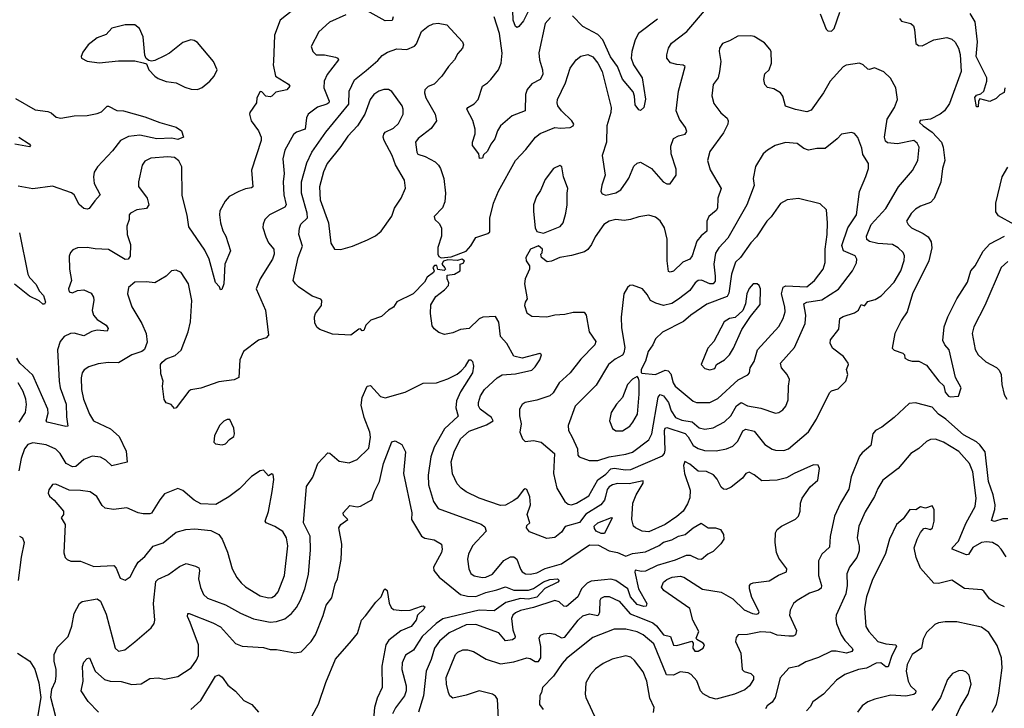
# Model space of a CAD drawing. Extents: x 1954678 to 2060275, y 904822 to 1016299.
# Tile 425 of 467: x 2042325 to 2048304, y 987529 to 991709. Entities that reach past the tile are written whole.
import ezdxf

# ---------------------------------------------------------------- set-up
doc = ezdxf.new("R2010")
doc.units = 0

msp = doc.modelspace()

# ---------------------------------------------------------------- linework, layer by layer
at = {"layer": '0CON20XD'}
for points in [[(2045438.3, 991811.8), (2045385, 991702), (2045355, 991666.7), (2045345, 991661.2), (2045335, 991666.7), (2045322.1, 991705), (2045317.8, 991825)], [(2043983.4, 991766.6), (2043905.7, 991705), (2043873.1, 991615), (2043865.8, 991454.2), (2043864, 991435), (2043878.1, 991365), (2043957.6, 991317.6), (2043965.5, 991305), (2043947.4, 991282.6), (2043880.8, 991269.2), (2043856.7, 991245), (2043845, 991241.2), (2043820, 991245), (2043795, 991270), (2043785, 991272.5), (2043764, 991235), (2043763.8, 991205), (2043722.5, 991145), (2043720, 991135), (2043731.2, 991095), (2043775, 991033.3), (2043791.1, 990995), (2043791.1, 990975), (2043733.1, 990795), (2043740.8, 990695), (2043732.2, 990687.8), (2043695, 990681.5), (2043654.6, 990665.4), (2043596.2, 990635), (2043572.2, 990607.8), (2043540.6, 990549.4), (2043537.5, 990525), (2043543.9, 990475), (2043557.6, 990427.6), (2043576.7, 990395), (2043604, 990305), (2043570, 990225), (2043564, 990105), (2043551.7, 990071.7), (2043545, 990070), (2043538.3, 990088.3), (2043514.4, 990114.4), (2043474.7, 990255), (2043449, 990309), (2043351.9, 990451.9), (2043341.7, 990521.7), (2043310.8, 990640.8), (2043308.5, 990815), (2043291.9, 990851.9), (2043265, 990871.8), (2043225, 990877.1), (2043121.7, 990868.3), (2043085, 990850), (2043068, 990825), (2043047.1, 990725), (2043047, 990697), (2043099.6, 990625), (2043108.5, 990585), (2043095, 990563.1), (2043036.2, 990553.8), (2042996.7, 990535), (2042990, 990525), (2042988.6, 990495), (2042974.4, 990455), (2042976.9, 990405), (2042997.3, 990345), (2042995, 990272.5)], [(2044305, 991738.8), (2044206.7, 991693.3), (2044141.1, 991635), (2044094.2, 991545), (2044105.8, 991515), (2044125, 991495.7), (2044175, 991494.6), (2044241.9, 991481.9), (2044256, 991475), (2044260, 991465), (2044191.5, 991375), (2044174.6, 991335), (2044172.2, 991295), (2044203.6, 991215), (2044201.5, 991205), (2044189.2, 991195), (2044132.4, 991177.6), (2044075.6, 991135), (2044066.8, 991113.2), (2044058.1, 991045), (2044005, 991025.5), (2043988.4, 991011.6), (2043934.2, 990915.8), (2043922, 990865), (2043930.9, 990775), (2043923.8, 990725), (2043927.8, 990645), (2043942.1, 990585), (2043935, 990571.8), (2043842.5, 990525), (2043812.9, 990495), (2043802.4, 990467.6), (2043802.2, 990447.8), (2043819.8, 990389.8), (2043834.7, 990354.7), (2043868.1, 990315), (2043870.4, 990285), (2043859.3, 990255), (2043784.4, 990135), (2043761.1, 990075), (2043818, 989945), (2043836.4, 989793.6), (2043821.7, 989778.3), (2043775, 989764.3), (2043683.3, 989695), (2043660.9, 989645), (2043655, 989536.2), (2043626.2, 989523.8), (2043535, 989510.5), (2043425, 989471.4), (2043365, 989462.5), (2043352, 989455), (2043275, 989352), (2043265, 989348.8), (2043245, 989373.3), (2043215, 989382.5), (2043202.7, 989402.7), (2043192, 989485), (2043196, 989515), (2043181.2, 989558.8)], [(2046095, 988077.5), (2046168.9, 988048.9), (2046190.9, 988030.9), (2046235, 987975.6), (2046276.7, 987965), (2046295, 987912.2), (2046315, 987909.6), (2046406.4, 987936.4), (2046414.8, 987925), (2046412.5, 987895), (2046425, 987876), (2046445, 987875.8), (2046474.8, 987895.2), (2046482.8, 987915), (2046476.1, 987925), (2046436.2, 987946.1), (2046433.6, 987955), (2046449.5, 987995), (2046412.8, 988065), (2046395, 988134.2), (2046235.6, 988245), (2046222.9, 988265), (2046235, 988294.2), (2046255, 988311.8), (2046286.7, 988325), (2046335, 988331.5), (2046357.5, 988325), (2046471.7, 988251.8), (2046585, 988233.4), (2046655, 988193.9), (2046725, 988127.1), (2046774.5, 988104.5), (2046799.8, 988100.2), (2046812, 988105), (2046815.6, 988115), (2046771.3, 988201.3), (2046755.7, 988255), (2046756.2, 988275), (2046764.3, 988285.7), (2046779.7, 988290.3), (2046875, 988302.2), (2046932.3, 988337.7), (2046982.1, 988357.9), (2046982.2, 988375), (2046935, 988440), (2046920.5, 988475), (2046912.2, 988535), (2046914.3, 988595), (2046925, 988613.8), (2046950, 988635), (2047035, 988677.5), (2047054.2, 988695), (2047063.4, 988726.6), (2047065.5, 988775), (2047076, 988804), (2047125, 988874.2), (2047171.4, 988915), (2047180.8, 988985), (2047174.1, 989004.1), (2047145, 989007.5), (2047028, 988955), (2046981.9, 988928.1), (2046925, 988913.1), (2046830.9, 988910.9), (2046785, 988947.1), (2046755, 988962), (2046735, 988954.2), (2046713.7, 988926.3), (2046645, 988871.4), (2046615, 988857.5), (2046598.8, 988858.8), (2046585, 988871.2), (2046559.9, 988919.9), (2046537, 988947), (2046495, 988966.6), (2046445, 988969.6), (2046395, 989011.8), (2046363.3, 989026.7), (2046356.2, 989003.8), (2046361.4, 988955), (2046395.8, 988854.2), (2046395, 988806.7), (2046379.9, 988770.1), (2046352.7, 988725), (2046315, 988693.6), (2046244.2, 988645), (2046145, 988600), (2046105, 988604.4), (2046064.5, 988624.5), (2046052.9, 988635), (2046041.8, 988675), (2046048.7, 988775), (2046068.2, 988825), (2046111.5, 988895), (2046109.8, 988909.8), (2046025, 988891.8), (2045955, 988894.2), (2045925, 988884.7), (2045905, 988874), (2045891.7, 988858.3), (2045882.4, 988815), (2045876.7, 988793.3), (2045854.1, 988765), (2045762.1, 988707.9), (2045725, 988656.1), (2045637.9, 988632.1), (2045615, 988597.5), (2045575, 988566), (2045525, 988560.8), (2045420.9, 988600.9), (2045401.4, 988625), (2045405, 988638.8), (2045423.3, 988655), (2045405.7, 988705), (2045426.4, 988765), (2045423, 988813), (2045405, 988856.7), (2045395, 988861.2), (2045385, 988855.7), (2045344.7, 988805.3), (2045325, 988790.4), (2045275, 988762.1), (2045245, 988759.6), (2045115, 988805.6), (2045035, 988842.9), (2045004.6, 988864.6), (2044981.4, 988891.4), (2044952.4, 988952.4), (2044944.7, 989025.3), (2044962.9, 989085), (2045001.5, 989165), (2045055, 989211.8), (2045159.9, 989250.1), (2045198.9, 989275), (2045190, 989295), (2045121.5, 989345), (2045110.8, 989365), (2045110.4, 989385), (2045122.3, 989425), (2045147.5, 989465), (2045225, 989534.5), (2045255, 989553.1), (2045335, 989559.5), (2045435, 989582.5), (2045455, 989600.8), (2045483.8, 989645), (2045493.3, 989675), (2045483, 989683), (2045375.4, 989654.6), (2045325, 989667.3), (2045283.8, 989743.8), (2045244.5, 989785), (2045233.6, 989873.6), (2045215, 989907.5), (2045136.6, 989903.4), (2045115, 989892.5), (2045053.3, 989835), (2045000.9, 989829.1), (2044955, 989808), (2044905, 989797.5), (2044870.9, 989810.9), (2044842.3, 989832.3), (2044830.3, 989850.3), (2044819.2, 989925), (2044822.3, 989977.7), (2044852.3, 990027.7), (2044905, 990068.8), (2044928, 990095), (2044931.7, 990111.7), (2044921.2, 990135), (2044921.2, 990158.8), (2044965, 990163.3), (2045000, 990185), (2045000, 990225), (2045018.3, 990231.7), (2045026.2, 990245), (2045010, 990255), (2044983.8, 990246.2), (2044925, 990252), (2044897.5, 990242.5), (2044888.8, 990225), (2044907, 990203), (2044910, 990195), (2044903, 990187), (2044863, 990193), (2044857.3, 990217.3), (2044843.4, 990216.6), (2044833.8, 990205), (2044842.5, 990185), (2044837.5, 990175), (2044798.8, 990145), (2044783.8, 990115), (2044713.3, 990045), (2044615, 989996.2), (2044595, 989963.8), (2044564.6, 989945.4), (2044522.7, 989907.3), (2044456.7, 989885), (2044426.2, 989853.8), (2044415, 989822.5), (2044405, 989820), (2044395, 989832.5), (2044385, 989830), (2044335, 989793.3), (2044225, 989800), (2044148.3, 989828.3), (2044131.2, 989841.2), (2044117.7, 989867.7), (2044114.2, 989905), (2044120.8, 989925), (2044157.5, 989975), (2044160, 990005), (2044152.7, 990012.7), (2044101.4, 990031.4), (2044018.3, 990088.3), (2043998.8, 990105), (2043986, 990126), (2044015.6, 990265), (2044042.5, 990335), (2044020, 990405), (2044024.3, 990444.3), (2044032.9, 990467.1), (2044073, 990507), (2044070.8, 990535), (2044036.6, 990656.6), (2044036.7, 990725), (2044069.3, 990840.7), (2044098.5, 990905), (2044184.4, 991025.6), (2044323.5, 991195), (2044324.7, 991275.3), (2044357.2, 991342.8), (2044429.2, 991400.8), (2044499.8, 991460.2), (2044525, 991490.8), (2044558.7, 991511.3), (2044615, 991530.8), (2044675, 991528.6), (2044721.7, 991548.3), (2044735, 991562.5), (2044765, 991636.2), (2044805, 991668.8), (2044835, 991683.8), (2044865, 991688), (2044918.3, 991678.3), (2045013.8, 991575), (2045018.8, 991555), (2045013.8, 991535), (2044985, 991503.3), (2044964.4, 991465.6), (2044928, 991425), (2044888.6, 991365), (2044842, 991318), (2044805, 991302.2), (2044785, 991283.8), (2044782.3, 991265), (2044790.8, 991235), (2044846.9, 991135), (2044855.8, 991095), (2044822.6, 991047.4), (2044745, 990986.7), (2044727.8, 990965), (2044735.4, 990905.4), (2044742.4, 990892.4), (2044787.9, 990877.9), (2044847.5, 990845), (2044868.6, 990825), (2044879.4, 990805), (2044900, 990745), (2044910, 990655), (2044906.3, 990603.7), (2044893, 990567), (2044841.4, 990515), (2044846.4, 990496.4), (2044872.4, 990472.4), (2044885.7, 990445), (2044885.6, 990395), (2044864.5, 990325.5), (2044864.3, 990285), (2044870.6, 990270.6), (2044885, 990263.8), (2044945, 990268.6), (2045035.9, 990304.1), (2045065, 990336), (2045095, 990386.7), (2045168.2, 990411.8), (2045178.7, 990421.3), (2045180, 990505), (2045202.5, 990595), (2045233.1, 990666.9), (2045335, 990854.3), (2045398.8, 990921.2), (2045456.9, 990995), (2045485, 991018.5), (2045575, 991053.8), (2045609.6, 991049.6), (2045666.7, 991055), (2045685.5, 991064.5), (2045690, 991075), (2045678.6, 991095), (2045614.4, 991155), (2045592.2, 991185), (2045587.8, 991205), (2045591.5, 991225), (2045639.7, 991325), (2045666.6, 991413.4), (2045703.3, 991465), (2045733, 991487), (2045775, 991497.9), (2045805, 991483.6), (2045835, 991445.6), (2045861.1, 991395), (2045916.9, 991175), (2045914.3, 991145), (2045889.4, 991065), (2045887.8, 990965), (2045862.3, 990885), (2045880, 990765), (2045858.9, 990705), (2045854, 990665), (2045861.7, 990651.7), (2045885, 990643.3), (2045945, 990656.9), (2045975, 990675.7), (2046007.1, 990722.9), (2046023.5, 990746.5), (2046055, 990818.8), (2046075, 990838), (2046095, 990844), (2046161.9, 990805), (2046232.5, 990725), (2046255, 990711.9), (2046275, 990711.9), (2046310.4, 990765), (2046311.2, 990801.2), (2046281.5, 990895), (2046278.5, 990941.5), (2046295, 990987.1), (2046325, 991003.3), (2046365, 991014.4), (2046375, 991030), (2046368.5, 991055), (2046330.8, 991105), (2046312.1, 991155), (2046325.3, 991274.7), (2046365.7, 991425), (2046353.1, 991433.1), (2046315.7, 991435.7), (2046277.7, 991447.7), (2046254.2, 991474.2), (2046254.2, 991495.8), (2046264, 991535), (2046283.6, 991566.4), (2046375, 991637.1), (2046494.5, 991775.5)], [(2044592.2, 991725), (2044586.2, 991703.8), (2044545, 991702.1), (2044435, 991762.5)], [(2045547.2, 991722.8), (2045515.4, 991684.6), (2045477.8, 991507.8), (2045480.4, 991465), (2045500, 991405), (2045501.2, 991375), (2045485, 991345.6), (2045435, 991318.5), (2045406.5, 991285), (2045396.7, 991255), (2045394, 991155), (2045316.2, 991125), (2045245.4, 991064.6), (2045225.6, 991035), (2045210.5, 990985), (2045186.3, 990953.7), (2045165, 990910), (2045142, 990888), (2045135, 990867.5), (2045117, 990867), (2045112.5, 990895), (2045074, 990945), (2045074.3, 990965), (2045090.6, 991015), (2045091.1, 991045), (2045076.6, 991096.6), (2045040, 991165), (2045046.7, 991175), (2045085, 991197.8), (2045109.4, 991225), (2045134.6, 991305.4), (2045165.8, 991325), (2045185, 991345.7), (2045231.5, 991405), (2045249.1, 991445), (2045253.6, 991506.4), (2045238.7, 991625), (2045205.5, 991725)], [(2046198, 991712), (2046081.8, 991625), (2046063, 991587), (2046041.2, 991515), (2046038.6, 991475), (2046051.6, 991435), (2046104.1, 991355), (2046124.3, 991225.7), (2046114.3, 991175), (2046095, 991157.1), (2046085, 991160.8), (2046062.3, 991192.3), (2046058.2, 991245), (2046050.1, 991270.1), (2045985, 991347.5), (2045954.4, 991425), (2045913, 991483), (2045865, 991587.3), (2045835, 991617.9), (2045745, 991668.1), (2045681.9, 991731.9)], [(2047185.6, 991745), (2047221.7, 991651.7), (2047231.2, 991641.2), (2047255, 991639.2), (2047270, 991655), (2047304.4, 991755)], [(2048306.7, 991295), (2048303, 991267), (2048276.7, 991253.3), (2048255, 991230), (2048215, 991212.5), (2048155, 991228), (2048146.2, 991215), (2048145, 991180), (2048135, 991178.8), (2048125, 991236), (2048135, 991250.4), (2048160.4, 991259.6), (2048180, 991275), (2048197.5, 991335), (2048197.5, 991355), (2048132, 991485), (2048141.5, 991575), (2048126.2, 991696.2), (2048096.9, 991746.9)], [(2043405, 991284.3), (2043432.5, 991297.5), (2043480, 991335), (2043506.7, 991365), (2043523.3, 991405), (2043502, 991455), (2043405, 991570.8), (2043385, 991583.1), (2043365, 991585.6), (2043315, 991570.8), (2043235, 991505.7), (2043205, 991488.6), (2043145, 991460.8), (2043125, 991456.2), (2043110, 991460), (2043093.8, 991473.8), (2043083.9, 991493.9), (2043074.2, 991605), (2043051.4, 991655), (2043025, 991677.5), (2042965, 991678.1), (2042883.4, 991656.6), (2042850.3, 991619.7), (2042795, 991597.5), (2042740, 991555), (2042708.3, 991511.7), (2042697.5, 991485), (2042700, 991475), (2042735, 991456.7), (2042806.4, 991446.4), (2042925, 991459.2), (2043025, 991458.8), (2043075, 991447.5), (2043095, 991440), (2043110, 991405), (2043145, 991366.2), (2043165, 991352), (2043215, 991334), (2043275, 991326), (2043328.3, 991298.3), (2043366.9, 991286.9), (2043405, 991284.3)], [(2047666.7, 991715), (2047679.8, 991699.8), (2047735.4, 991685.4), (2047751.7, 991671.7), (2047759.1, 991649.1), (2047765.6, 991565), (2047781.9, 991551.9), (2047805, 991550), (2047875, 991587.1), (2047955, 991600.8), (2047985, 991590), (2048005, 991571.2), (2048025, 991536.7), (2048036.7, 991496.7), (2048040.8, 991395), (2047970.2, 991199.8), (2047941.4, 991155), (2047915, 991134.4), (2047854.7, 991105.3), (2047792.9, 991097.1), (2047787.8, 991085), (2047810.4, 991065), (2047865.9, 991025.9), (2047923.3, 990965), (2047932.9, 990935), (2047942.1, 990855), (2047927.8, 990805), (2047917.6, 990722.4), (2047877.3, 990622.7), (2047855, 990598.6), (2047795, 990576.9), (2047765, 990558.6), (2047738.1, 990531.9), (2047710, 990485), (2047719.2, 990465), (2047740.8, 990445), (2047811.8, 990411.8), (2047840.8, 990390.7), (2047859.7, 990359.7), (2047863.5, 990323.5), (2047844.8, 990245.2), (2047745.3, 990045), (2047713.6, 989935), (2047678.9, 989885), (2047638.9, 989805), (2047622.5, 989715), (2047635, 989703.3), (2047687.5, 989685), (2047696.7, 989675), (2047700, 989655), (2047722.2, 989642.2), (2047745, 989635.5), (2047785, 989635.4), (2047831.6, 989611.6), (2047905.4, 989515), (2047936.5, 989486.5), (2047945, 989448.8), (2047965, 989424.4), (2047975, 989420), (2048026.4, 989423.6), (2048041.5, 989475), (2048007.5, 989537.5), (2047969.3, 989705), (2047941.8, 989735), (2047931.1, 989761.1), (2047937.7, 989845), (2047960.9, 989905), (2048016.1, 990015), (2048079.5, 990115), (2048100, 990185), (2048126.7, 990215), (2048176, 990304), (2048215, 990348.1), (2048305.3, 990394.7)], [(2045675, 988764.6), (2045705, 988774), (2045780.2, 988819.8), (2045834.6, 988915.3), (2045885, 988950.4), (2045915, 988982.3), (2045935, 988986.3), (2046003, 988977), (2046035, 988979.3), (2046229.1, 989060.9), (2046239.6, 989075), (2046243.8, 989096.2), (2046239.6, 989215), (2046245, 989230), (2046255, 989233.5), (2046365, 989197.4), (2046385, 989177.5), (2046415.2, 989125.2), (2046445, 989106.6), (2046483.3, 989093.3), (2046555, 989092.7), (2046616.1, 989103.9), (2046655, 989120), (2046685, 989150.6), (2046715, 989213.5), (2046735, 989222.9), (2046785, 989211.8), (2046850.4, 989130.4), (2046895, 989101.4), (2046915, 989095.6), (2046964.5, 989094.5), (2046992.5, 989105), (2047115, 989206.5), (2047163.1, 989285), (2047242, 989445), (2047255, 989456.2), (2047295, 989468.8), (2047341.2, 989515), (2047354.2, 989555), (2047345.6, 989585), (2047358.1, 989615), (2047355.6, 989625), (2047326.9, 989665), (2047260.6, 989715), (2047247.1, 989745), (2047249.2, 989765), (2047299.6, 989830.4), (2047304.4, 989895), (2047325, 989908.1), (2047395, 989929.4), (2047417.5, 989945), (2047435, 989980), (2047455, 989971.2), (2047475, 989998), (2047519.2, 990010.8), (2047555, 990031.9), (2047635, 990115.7), (2047675.3, 990184.7), (2047696.6, 990246.6), (2047696.9, 990275), (2047690, 990295), (2047658.6, 990325), (2047623.8, 990345), (2047535, 990350.3), (2047485, 990363.2), (2047468.9, 990375), (2047466.2, 990395), (2047494.5, 990465.5), (2047585, 990561.8), (2047660.6, 990695), (2047747, 990793), (2047778.5, 990855), (2047787.1, 990935), (2047775, 990959.2), (2047755, 990975.4), (2047654.7, 990955.3), (2047595, 990962), (2047581.3, 990971.3), (2047575.9, 990995), (2047591.5, 991105), (2047636.4, 991175), (2047654.4, 991225), (2047645.7, 991295), (2047613.6, 991353.6), (2047572.6, 991392.6), (2047515, 991416), (2047485, 991406.2), (2047475, 991408.8), (2047447.5, 991435), (2047425, 991443.8), (2047343, 991433), (2047325, 991422), (2047245.5, 991335), (2047205.8, 991264.2), (2047131.5, 991158.5), (2047105, 991150), (2047035, 991162.9), (2046975, 991184.4), (2046958.9, 991245), (2046945.5, 991265.5), (2046905, 991288.8), (2046865, 991296.7), (2046848.8, 991315), (2046843.3, 991345), (2046849.5, 991380.5), (2046876.7, 991405), (2046890, 991445), (2046888, 991515), (2046880.5, 991530.5), (2046848.3, 991568.3), (2046785, 991605.8), (2046765, 991610.8), (2046685, 991608.1), (2046635, 991580), (2046592.5, 991565), (2046573.8, 991535), (2046572, 991515), (2046582.9, 991455), (2046574.3, 991395), (2046565.8, 991355), (2046535.8, 991315), (2046527.3, 991247.3), (2046539.7, 991199.7), (2046582.5, 991142.5), (2046620.7, 991110.7), (2046627.8, 991095), (2046625.6, 991075), (2046597.7, 991022.3), (2046515, 990908), (2046502.2, 990855), (2046517.5, 990797.5), (2046584.4, 990685), (2046563.6, 990625), (2046563.1, 990565), (2046555, 990550), (2046510.5, 990515), (2046497.3, 990485), (2046496.4, 990425), (2046462.6, 990397.4), (2046436.4, 990365), (2046408.6, 990275), (2046395, 990256.2), (2046352.1, 990237.9), (2046295, 990182.9), (2046275, 990176), (2046265, 990181.2), (2046256.2, 990245), (2046257, 990377), (2046240.9, 990445), (2046215, 990488), (2046185, 990509.2), (2046145, 990521.4), (2046085, 990511.8), (2046034.1, 990495.9), (2045995, 990490.4), (2045945, 990495.9), (2045905, 990485.8), (2045872.9, 990465), (2045818.3, 990391.7), (2045797.5, 990345), (2045775, 990314.4), (2045755, 990300.5), (2045675, 990276.5), (2045604.4, 990265.6), (2045555, 990243.3), (2045528.3, 990238.3), (2045492.5, 990265), (2045490, 990285), (2045497, 990293), (2045500, 990315), (2045475, 990335.7), (2045427.5, 990315), (2045397.5, 990265), (2045400, 990245), (2045420, 990215), (2045420, 990195), (2045394.3, 990135.7), (2045390, 990105), (2045407.1, 990015), (2045394.4, 989995), (2045390.6, 989975), (2045405, 989930), (2045435, 989909.2), (2045525, 989905.7), (2045573.6, 989916.4), (2045635, 989920.5), (2045685, 989933.3), (2045752.6, 989932.6), (2045764.4, 989915), (2045783.3, 989815), (2045823.6, 989755), (2045817.3, 989735), (2045732.6, 989647.4), (2045666.7, 989565), (2045601.1, 989505), (2045563.6, 989445), (2045545, 989426.4), (2045465, 989400), (2045394.4, 989385.6), (2045375, 989373.8), (2045360.8, 989345), (2045360.6, 989305), (2045370.6, 989255), (2045361.4, 989205), (2045378.8, 989165), (2045395, 989148.8), (2045444.3, 989155.7), (2045491.2, 989145), (2045571.9, 989075), (2045567.1, 988955), (2045586.2, 988865), (2045635.4, 988785.4), (2045655, 988767.5), (2045675, 988764.6)], [(2044275, 990314.4), (2044345, 990334.2), (2044436.7, 990373.3), (2044485, 990396.7), (2044520, 990425), (2044584.2, 990515.8), (2044600, 990565), (2044641.9, 990625), (2044667, 990687), (2044661.4, 990735), (2044606.9, 990826.9), (2044586.4, 990885), (2044537.5, 990975), (2044532.7, 990995), (2044535.4, 991014.6), (2044543.9, 991026.1), (2044595, 991050.9), (2044625, 991078.9), (2044653.8, 991135), (2044653.8, 991165), (2044646.8, 991186.8), (2044585, 991272), (2044565, 991284.3), (2044535, 991285.5), (2044505, 991275.5), (2044475.9, 991254.1), (2044453.8, 991225), (2044420, 991135), (2044375.3, 991064.7), (2044318.3, 991001.7), (2044275, 990938.1), (2044191.3, 990835), (2044170, 990785), (2044145.9, 990694.1), (2044150, 990615), (2044199.6, 990475), (2044215, 990352.5), (2044235.9, 990315.9), (2044275, 990314.4)], [(2042299.3, 991229.3), (2042418.6, 991161.4), (2042495, 991151.9), (2042515, 991144.2), (2042547.1, 991117.1), (2042575, 991110.6), (2042655, 991124.5), (2042735, 991126.7), (2042795, 991138.9), (2042820.9, 991149.1), (2042855, 991184.2), (2042865, 991184.4), (2042915, 991157.3), (2042955.5, 991155.5), (2043085, 991120), (2043175, 991084.3), (2043275, 991056.2), (2043307.5, 991035), (2043320, 990995), (2043285, 990980.6), (2043248.6, 990988.6), (2043157.5, 990985), (2043055, 991007.2), (2042985, 991000.4), (2042936.7, 990975), (2042887.8, 990912.2), (2042797.1, 990815), (2042776.4, 990783.6), (2042772.2, 990755), (2042776.5, 990715), (2042812.5, 990645), (2042780.7, 990609.3), (2042747.6, 990562.4), (2042735, 990558.6), (2042715, 990563.1), (2042685, 990588), (2042655.7, 990645), (2042638.7, 990658.7), (2042525, 990697.5), (2042405, 990681.4), (2042315, 990698.8)], [(2045782.6, 989032.6), (2045835, 989032.9), (2045904.1, 989055.9), (2046005, 989071.9), (2046045, 989084.7), (2046145, 989158.2), (2046163.3, 989195), (2046202.2, 989417.8), (2046215, 989434.5), (2046235, 989426.1), (2046264.8, 989385), (2046280.4, 989335), (2046307.7, 989295), (2046345, 989277.7), (2046407.8, 989267.8), (2046451.5, 989231.5), (2046485, 989223.3), (2046535, 989232.3), (2046605, 989267.1), (2046643.8, 989305), (2046677.8, 989365), (2046705, 989385.3), (2046745, 989365.3), (2046825, 989350.5), (2046915, 989320.6), (2046935, 989324.2), (2046959.7, 989340.3), (2046976.8, 989363.2), (2046992, 989402), (2046992.9, 989485), (2047000, 989525), (2046984.2, 989555), (2046951.1, 989595), (2046945.7, 989624.3), (2047030.2, 989719.8), (2047093.8, 989865), (2047099.3, 989915), (2047085.6, 989985), (2047105, 989993.4), (2047195, 990009.2), (2047297.7, 990072.3), (2047381.9, 990185), (2047406.4, 990233.6), (2047408.6, 990255), (2047397.5, 990275), (2047327.5, 990305), (2047317.4, 990337.4), (2047353.2, 990445), (2047406.8, 990525), (2047424.4, 990665), (2047463, 990757), (2047479.4, 990805), (2047478.6, 990835), (2047445, 990891.2), (2047439.1, 990929.1), (2047414.3, 990994.3), (2047395, 991018.8), (2047375, 991023.3), (2047315, 991014), (2047288, 990985), (2047215, 990926.9), (2047165, 990926.9), (2047115, 990917.1), (2047087.2, 990927.2), (2047045, 990957.1), (2046975.9, 990964.1), (2046912.5, 990945), (2046865, 990916.2), (2046838.8, 990895), (2046792.4, 990817.6), (2046778.1, 990745), (2046785, 990702.5), (2046740.4, 990585), (2046625, 990383.3), (2046570, 990325), (2046549, 990291), (2046539.4, 990225), (2046548.5, 990151.5), (2046547.2, 990122.7), (2046535.2, 990104.8), (2046515, 990105.8), (2046465, 990127.8), (2046445, 990126.5), (2046427.4, 990112.6), (2046395, 990064.5), (2046325, 990012.1), (2046285, 989986.8), (2046235, 989973.3), (2046187.3, 989987.3), (2046155, 990004.3), (2046135, 990041.2), (2046107.5, 990075), (2046045, 990096.7), (2046030, 990095), (2046016.1, 990083.9), (2045994, 990045), (2045976.5, 989903.5), (2045978.6, 989838.6), (2045998.8, 989718.8), (2045994.2, 989685.8), (2045985, 989673.1), (2045941.5, 989648.5), (2045901.1, 989615), (2045825, 989490.8), (2045697.7, 989362.3), (2045654.5, 989245.5), (2045656.5, 989215), (2045679.5, 989175), (2045711.5, 989105), (2045714.5, 989065), (2045722, 989055), (2045782.6, 989032.6)], [(2042319.4, 990995), (2042382, 990955), (2042390, 990945), (2042385, 990937.5), (2042295, 990953.3)], [(2045505, 990413.3), (2045607.1, 990452.9), (2045625, 990476.7), (2045640.6, 990535), (2045649.4, 990585), (2045648.6, 990655), (2045654.3, 990685), (2045627.1, 990755), (2045617.5, 990815), (2045605, 990824), (2045566, 990805), (2045515, 990738), (2045487.7, 990672.3), (2045462.9, 990635), (2045445.8, 990585), (2045444, 990545), (2045454, 990445), (2045465, 990424), (2045505, 990413.3)], [(2048364.5, 990465), (2048268.7, 990518.7), (2048252.7, 990542.7), (2048253.1, 990595), (2048290.4, 990755), (2048325, 990814)], [(2046515, 989384.5), (2046565, 989410.4), (2046687.9, 989522.1), (2046747.3, 989552.7), (2046755.6, 989565), (2046760, 989595), (2046784.6, 989635), (2046804.6, 989705), (2046935, 989845.6), (2046960.9, 989895), (2046972.8, 989935), (2046971.6, 989965), (2046949.8, 990045), (2046960.8, 990085), (2046977.1, 990092.9), (2047105, 990087.1), (2047151.5, 990125), (2047202.9, 990195), (2047215.4, 990235), (2047216.8, 990315), (2047228.2, 990405), (2047230.8, 990475), (2047223.6, 990555), (2047185, 990590.8), (2047055, 990622.7), (2046985, 990616.2), (2046945, 990592.9), (2046888.3, 990511.7), (2046861.9, 990485), (2046799.2, 990390.8), (2046764.4, 990355), (2046701.1, 990265), (2046672.3, 990237.7), (2046647.5, 990165), (2046631, 990049), (2046621.7, 990028.3), (2046497.3, 989982.7), (2046400, 989915), (2046355, 989876.2), (2046228.3, 989811.7), (2046185, 989770.8), (2046169.4, 989735), (2046140.5, 989695), (2046124.6, 989635.4), (2046098.8, 989585), (2046098.3, 989568.3), (2046103.3, 989563.3), (2046185, 989555.4), (2046245, 989581.1), (2046263.1, 989576.9), (2046278.7, 989558.7), (2046292.4, 989505), (2046304.8, 989484.8), (2046414, 989394), (2046435, 989384.5), (2046515, 989384.5)], [(2042324.2, 990415), (2042374.5, 990165), (2042385, 990144.4), (2042425, 990101.4), (2042443.3, 990063.3), (2042470, 990035), (2042482, 989995), (2042475, 989981.2), (2042465, 989981.2), (2042442.7, 990002.7), (2042385, 990030), (2042293.7, 990103.7)], [(2042995, 990272.5), (2042984.5, 990255.5), (2042965, 990253.8), (2042865, 990313.3), (2042783, 990317), (2042734.4, 990325.6), (2042675, 990324.2), (2042647.7, 990312.3), (2042633.3, 990295), (2042626.1, 990273.9), (2042628, 990195), (2042640, 990125), (2042620.8, 990075), (2042625, 990057.5), (2042645, 990050), (2042675, 990066), (2042715, 990069.2), (2042758.7, 990048.7), (2042772.5, 990025), (2042775.7, 990005.7), (2042765.6, 989944.4), (2042772.7, 989915), (2042795, 989888.8), (2042850, 989855), (2042862.5, 989835), (2042855, 989818), (2042794.6, 989824.6), (2042763.7, 989816.3), (2042715, 989790.4), (2042655, 989807.1), (2042633.3, 989805), (2042595, 989785.5), (2042571.5, 989755), (2042554.1, 989705.9), (2042563.7, 989515), (2042570.6, 989475), (2042606.6, 989375), (2042608.2, 989298.2), (2042617.7, 989242.3), (2042605, 989240), (2042491.2, 989265), (2042486, 989275), (2042498.6, 989321.4), (2042496.2, 989345), (2042405, 989550.5), (2042325.3, 989625), (2042306.8, 989655)], [(2048325, 990240.5), (2048284.8, 990205.2), (2048185.2, 989974.8), (2048118.6, 989845), (2048108.2, 989805), (2048126.7, 989706.7), (2048144.2, 989675), (2048191.2, 989631.2), (2048257, 989597), (2048272.2, 989582.2), (2048285.5, 989555), (2048289.5, 989495), (2048303.1, 989433.1), (2048320, 989405)], [(2043181.2, 989558.8), (2043180, 989615), (2043190.5, 989629.5), (2043215, 989650), (2043269.7, 989670.3), (2043305, 989702.5), (2043348.1, 989815), (2043361.1, 989875), (2043370, 990005), (2043349.2, 990105), (2043305, 990173.8), (2043275, 990188), (2043247.5, 990185), (2043215, 990151.2), (2043145, 990111.9), (2043095, 990117.5), (2043025, 990115.5), (2042985, 990083.3), (2042980, 990045), (2043005, 989966.7), (2043066.7, 989865), (2043092.2, 989805), (2043097.9, 989752.1), (2043083, 989707), (2043065.6, 989694.4), (2043005, 989674.4), (2042925, 989626.2), (2042865, 989628.2), (2042800.6, 989619.4), (2042745, 989602.5), (2042716.8, 989583.2), (2042703.6, 989565), (2042698.2, 989535), (2042699.7, 989465), (2042712.8, 989405), (2042749.2, 989315), (2042772.2, 989275), (2042876.4, 989226.4), (2042929.1, 989179.1), (2042970.7, 989090.7), (2042977, 989023), (2042885, 989000), (2042846.9, 989035), (2042815, 989053.8), (2042765, 989060), (2042715, 989040), (2042665, 988996.7), (2042645, 988995.4), (2042606.2, 989015), (2042570.7, 989075), (2042545, 989101.8), (2042485, 989128.7), (2042405, 989140), (2042375, 989130), (2042354.6, 989105), (2042334.5, 989045), (2042319.1, 988970.9)], [(2046515, 989584.4), (2046545, 989591.2), (2046556, 989615), (2046605, 989643.5), (2046634.4, 989675), (2046659.4, 989715), (2046710.9, 989829.1), (2046762.7, 989907.3), (2046820.6, 989979.4), (2046822.9, 990075), (2046815.6, 990095.6), (2046803.3, 990105), (2046778.8, 990105), (2046755, 990078), (2046740.9, 990045), (2046732.2, 989985), (2046716.4, 989943.6), (2046668.5, 989901.5), (2046635, 989895.6), (2046602.9, 989875), (2046539.2, 989755), (2046504.3, 989715), (2046463.8, 989615), (2046485, 989592.5), (2046515, 989584.4)], [(2042545, 987477.5), (2042513.3, 987595), (2042520.8, 987645), (2042541.4, 987695), (2042546.9, 987725), (2042545.6, 987765), (2042533.3, 987815), (2042534.4, 987855), (2042555, 987900.8), (2042620, 987965), (2042641.1, 988028.9), (2042655.4, 988104.6), (2042688.1, 988165), (2042705, 988178.1), (2042795, 988192.9), (2042815, 988180), (2042850.4, 988100.4), (2042904, 987895), (2042925, 987876.2), (2042962.5, 987885), (2043025, 987932.5), (2043122.7, 988017.3), (2043142, 988045), (2043145.8, 988064.2), (2043137.1, 988165), (2043151.7, 988298.3), (2043166, 988314), (2043228.9, 988341.1), (2043295, 988390.8), (2043335, 988407.9), (2043393, 988393), (2043411.8, 988381.8), (2043416.7, 988365), (2043411.5, 988315), (2043422, 988262), (2043440.5, 988220.5), (2043465, 988198.2), (2043575, 988156.4), (2043666, 988106), (2043745, 988072.1), (2043845, 988051.8), (2043885, 988055.4), (2043935, 988072.9), (2043975.6, 988105), (2044005, 988141.4), (2044029.2, 988185), (2044056.2, 988255), (2044079.2, 988340.8), (2044091.6, 988491.6), (2044088.2, 988575), (2044047.8, 988655), (2044066.2, 988875), (2044105, 988932.5), (2044135.4, 989015), (2044195, 989080), (2044207.9, 989077.9), (2044265, 989030), (2044325, 989020), (2044375, 989040), (2044445, 989108), (2044454.4, 989175), (2044451.9, 989205), (2044417.5, 989295), (2044398.6, 989368.6), (2044404.2, 989415.8), (2044434.7, 989485.3), (2044455, 989489.2), (2044515, 989421.9), (2044545, 989413.3), (2044665, 989448.9), (2044775, 989502.5), (2044855, 989504.4), (2044925, 989529.1), (2044982, 989558), (2045005, 989577.3), (2045032.8, 989605), (2045055, 989644.4), (2045065, 989644.2), (2045074.4, 989634.4), (2045080, 989605), (2045074.5, 989565), (2045000.7, 989449.3), (2044977.4, 989395), (2044972.3, 989352.3), (2044987, 989303), (2044904, 989226), (2044840.7, 989115), (2044822.2, 989055), (2044804.7, 988945.3), (2044806.7, 988885), (2044838.2, 988785), (2044865, 988742.7), (2045127.5, 988647.5), (2045150, 988630), (2045156.9, 988605), (2045075.2, 988514.8), (2045049.6, 988465), (2045043.6, 988435), (2045051.8, 988375), (2045065, 988347.1), (2045085, 988333.5), (2045135, 988322.7), (2045155, 988324.7), (2045195, 988342.7), (2045264.5, 988425.5), (2045305, 988447.9), (2045325, 988448.7), (2045343.6, 988435), (2045365, 988374), (2045376.9, 988356.9), (2045395.4, 988345.4), (2045425, 988342.7), (2045465, 988351.2), (2045515, 988377.5), (2045615, 988407.1), (2045785, 988521.8), (2045839, 988519), (2045905, 988485.5), (2045954.4, 988474.4), (2046005, 988452.5), (2046045, 988469.5), (2046125, 988478.8), (2046208, 988518), (2046235, 988537.5), (2046285, 988552.3), (2046325, 988574), (2046366.3, 988583.7), (2046415, 988625.4), (2046463.8, 988653.8), (2046505, 988624.3), (2046550, 988625), (2046580, 988615), (2046598.8, 988585), (2046600, 988555), (2046581.9, 988528.1), (2046535, 988482), (2046504.4, 988465.6), (2046465, 988432), (2046445, 988434.4), (2046397.6, 988457.6), (2046372.6, 988457.4), (2046305, 988427.5), (2046195, 988396.2), (2046125, 988362.7), (2046100.1, 988360.1), (2046061.9, 988368.1), (2046059.4, 988355), (2046082.9, 988255), (2046132.5, 988165), (2046129.7, 988150.3), (2046115, 988147.1), (2046075, 988159.2), (2046034.1, 988205), (2046017.5, 988255), (2045945, 988304.1), (2045915, 988312.8), (2045875, 988308.8), (2045795, 988300.7), (2045771, 988289), (2045737.3, 988255), (2045713.6, 988206.4), (2045645, 988148.2), (2045629.8, 988149.8), (2045600.6, 988175), (2045575, 988182.8), (2045445, 988140.7), (2045365, 988123.1), (2045335, 988109.3), (2045320, 988095), (2045312, 988075), (2045319.8, 988005), (2045332.9, 987965), (2045332.1, 987955), (2045318, 987945), (2045275, 987938.9), (2045235, 987986.9), (2045095, 988038.8), (2045035, 988035.2), (2044932.8, 987987.2), (2044875, 987937.5), (2044844.2, 987895), (2044823.3, 987825), (2044793.3, 987755), (2044776.8, 987605), (2044746.6, 987505)], [(2045945, 989212.5), (2045985, 989213.3), (2046028.9, 989241.1), (2046048.9, 989265), (2046075.4, 989315), (2046086.5, 989435), (2046085.6, 989515.6), (2046083.3, 989533.3), (2046075, 989542.5), (2046045, 989526.2), (2046016.2, 989495), (2045984.3, 989415), (2045948.8, 989375), (2045915.8, 989324.2), (2045905.8, 989275), (2045925, 989226.7), (2045945, 989212.5)], [(2042322.2, 989265), (2042360.3, 989325), (2042366.8, 989373.2), (2042362.5, 989405), (2042345, 989453.1), (2042315, 989504.4)], [(2048325, 988679.6), (2048295, 988680), (2048245, 988663.2), (2048225, 988670), (2048245.9, 988735), (2048248.3, 988765), (2048236.3, 988825), (2048207.3, 988905), (2048187.4, 989085), (2048155, 989129.2), (2048135, 989145.9), (2048055, 989189.2), (2047947.7, 989285), (2047904.5, 989315), (2047865, 989356.4), (2047765, 989384.2), (2047725, 989379.2), (2047634, 989295), (2047560, 989235), (2047522, 989215), (2047504.5, 989195.5), (2047494.2, 989125), (2047440, 989080), (2047425, 989060), (2047373.5, 988935), (2047360.5, 988859.5), (2047309.6, 988775), (2047271.8, 988695), (2047247.1, 988572.9), (2047242.9, 988507.1), (2047195.3, 988464.7), (2047174.5, 988425), (2047174.6, 988335.4), (2047193.8, 988275), (2047191.5, 988258.5), (2047175, 988246.2), (2047120.9, 988229.1), (2047045.5, 988184.5), (2047024.2, 988165), (2047002.5, 988125), (2046999.2, 988095), (2047041.7, 988001.7), (2047035.8, 987975), (2047021.9, 987968.1), (2046995, 987966.8), (2046925, 987973.9), (2046885, 987989.6), (2046825, 987994.4), (2046745, 987977.5), (2046687.5, 987975), (2046675, 987960), (2046672, 987935), (2046704.5, 987864.5), (2046712.9, 987765), (2046725, 987752.9), (2046765, 987741.4), (2046781.4, 987725), (2046781.1, 987705), (2046757.3, 987665), (2046728, 987642), (2046665.5, 987614.5), (2046555, 987584.7), (2046515, 987594.6), (2046475, 987616.8), (2046459.4, 987635)], [(2043555, 989127.5), (2043575, 989134.3), (2043598.3, 989161.7), (2043625, 989180), (2043630, 989195), (2043625, 989230), (2043601.7, 989281.7), (2043585, 989282.5), (2043565, 989272.5), (2043537.5, 989245), (2043507, 989183), (2043503.8, 989145), (2043513.9, 989133.9), (2043555, 989127.5)], [(2042803.5, 987505), (2042741.3, 987571.3), (2042698.2, 987635), (2042709.3, 987695), (2042706.1, 987783.9), (2042715, 987808.6), (2042735, 987831.4), (2042748.8, 987835), (2042783.1, 987755), (2042840, 987705), (2042874.8, 987694.8), (2042941.6, 987691.6), (2043005, 987674.6), (2043062, 987678), (2043115, 987710.6), (2043165, 987714), (2043205, 987706.9), (2043285, 987722.2), (2043365.3, 987774.8), (2043398.9, 987821.1), (2043410.7, 987849.3), (2043410.4, 987915), (2043359.6, 988049.6), (2043344.3, 988085.7), (2043346.2, 988103.8), (2043354.2, 988105.8), (2043498.3, 988048.3), (2043545, 988023.2), (2043635, 987923.3), (2043676.3, 987906.3), (2043805, 987898.9), (2043845, 987886.7), (2043885, 987885.6), (2043995, 987865.7), (2044035, 987872.9), (2044094.3, 987935), (2044120.6, 987975), (2044168.3, 988091.7), (2044185, 988156.2), (2044220.5, 988199.5), (2044240, 988285), (2044254.4, 988315), (2044277.6, 988432.4), (2044280.6, 988525), (2044261.9, 988625), (2044275.4, 988644.6), (2044317.5, 988675), (2044291.2, 988701.2), (2044290, 988715), (2044329.5, 988760.5), (2044375, 988752.2), (2044395, 988755.6), (2044463.3, 988795), (2044478.9, 988845), (2044510.6, 988905), (2044534.8, 989015), (2044585, 989146.2), (2044605, 989153.3), (2044645, 989130), (2044667.5, 989085), (2044655.4, 988955), (2044705.5, 988715), (2044704.2, 988675), (2044765, 988574.3), (2044785, 988562.9), (2044841.5, 988551.5), (2044885.5, 988525.5), (2044890.6, 988495), (2044885.5, 988475), (2044838.6, 988385), (2044840, 988365), (2044872.9, 988325), (2045001, 988221), (2045045, 988210), (2045095, 988207.7), (2045155, 988232.5), (2045222.3, 988247.7), (2045275, 988267.5), (2045325, 988245.6), (2045415, 988247), (2045445, 988255.7), (2045505, 988296.7), (2045545, 988310.7), (2045590, 988315), (2045600, 988305), (2045593.3, 988295), (2045514.3, 988255.7), (2045465, 988204.3), (2045415, 988192.5), (2045366.5, 988196.5), (2045277.7, 988172.3), (2045205, 988120), (2045115, 988124.5), (2044895, 988071.9), (2044853.3, 988045), (2044769.3, 987965), (2044732.3, 987907.7), (2044716.7, 987883.2), (2044668.5, 987851.5), (2044647.5, 987805), (2044645.5, 987765), (2044671.6, 987665), (2044671.4, 987635), (2044660.7, 987605), (2044607.7, 987532.3), (2044588.8, 987495)], [(2048315, 988448), (2048285, 988496), (2048265.8, 988515), (2048232.5, 988535), (2048195, 988540.4), (2048165, 988535.3), (2048113.5, 988505), (2048086.2, 988463.8), (2048075, 988460.5), (2047987.5, 988495), (2047989.4, 988505), (2048026.3, 988543.7), (2048069.7, 988650.3), (2048095, 988694.5), (2048126.2, 988755), (2048133.8, 988805), (2048112.7, 988965), (2048092.7, 989015), (2048028.5, 989088.5), (2047934, 989144), (2047885, 989162.5), (2047855, 989160.6), (2047830.6, 989149.4), (2047785, 989107.1), (2047736, 989075), (2047659.4, 988985), (2047565.9, 988914.1), (2047535, 988864.2), (2047514.6, 988815), (2047458, 988722), (2047420, 988635), (2047411.2, 988565), (2047423.2, 988515), (2047423.2, 988485), (2047408.9, 988445), (2047364.4, 988385), (2047348.2, 988345), (2047349.1, 988275), (2047341.1, 988225), (2047281.9, 988095), (2047280, 988075), (2047284.5, 988045), (2047313.5, 987975), (2047335, 987940.4), (2047379.2, 987895), (2047384, 987885), (2047378, 987875), (2047345, 987863.9), (2047283.4, 987876.6), (2047254.2, 987875.8), (2047175, 987838.2), (2047097.6, 987812.4), (2047055, 987784.4), (2046995, 987774), (2046941.9, 987715), (2046912.2, 987595), (2046893.1, 987566.9), (2046864.7, 987545.3), (2046854.5, 987525.5)], [(2043835, 988200), (2043855, 988202.5), (2043876.5, 988213.5), (2043894.1, 988235.9), (2043933.4, 988335), (2043952.8, 988515), (2043944.1, 988565), (2043922.8, 988602.8), (2043875, 988632.5), (2043821.9, 988655), (2043815.7, 988665), (2043835.3, 988724.7), (2043858.1, 988845), (2043868.3, 988918.3), (2043865, 988947.5), (2043855, 988952.5), (2043835, 988941.2), (2043805, 988974.2), (2043785, 988971.4), (2043733.1, 988936.9), (2043659.1, 988860.9), (2043595, 988812.5), (2043515, 988766.2), (2043425, 988770), (2043385, 988792.5), (2043315, 988852), (2043285, 988863.8), (2043205, 988832), (2043175, 988793.8), (2043125.6, 988714.4), (2043115, 988709.2), (2043075, 988708.9), (2043043.3, 988715), (2042975, 988745.7), (2042895, 988736.5), (2042844.6, 988744.6), (2042825, 988760.8), (2042792.9, 988815), (2042752.9, 988842.9), (2042695, 988851.8), (2042625, 988853.3), (2042545, 988889.2), (2042525, 988886.7), (2042502, 988855), (2042498, 988835), (2042505, 988816.7), (2042535, 988792), (2042590, 988725), (2042590, 988705), (2042577.5, 988685), (2042600, 988645), (2042592.1, 988472.1), (2042600.8, 988445), (2042612.6, 988432.6), (2042635, 988422.9), (2042695, 988421.9), (2042775, 988390.5), (2042895.5, 988395.5), (2042910.6, 988380.6), (2042935, 988320), (2042965, 988307.5), (2042995, 988328), (2043025, 988382), (2043045, 988415.7), (2043085, 988450), (2043135, 988514.3), (2043196.6, 988533.4), (2043275, 988598.6), (2043334.5, 988615.5), (2043389.1, 988619.1), (2043485, 988609.2), (2043533.5, 988583.5), (2043554.2, 988555), (2043586.7, 988476.7), (2043615, 988376.2), (2043644, 988324), (2043670.5, 988290.5), (2043696.6, 988266.6), (2043785, 988212.9), (2043835, 988200)], [(2048305.3, 988145.3), (2048245, 988173.3), (2048214.8, 988194.8), (2048180.2, 988240.2), (2048167.9, 988247.9), (2048063, 988257), (2047985, 988306.9), (2047905, 988286.2), (2047875, 988288.9), (2047795, 988380), (2047767.9, 988445), (2047757.1, 988502.9), (2047773.6, 988556.4), (2047795, 988596.7), (2047815, 988620), (2047825, 988623.3), (2047855, 988613.8), (2047868, 988625), (2047877.5, 988665), (2047878, 988735), (2047865, 988757.5), (2047825, 988743.3), (2047795, 988752.5), (2047766.4, 988733.6), (2047730, 988735), (2047689.7, 988680.3), (2047648.8, 988645), (2047605.7, 988555), (2047581.7, 988468.3), (2047500.5, 988305), (2047467.2, 988205), (2047453.8, 988135), (2047463.1, 988025), (2047480.6, 987995), (2047535.7, 987935.7), (2047585, 987919.8), (2047645, 987915.4), (2047649.6, 987905), (2047620.7, 987849.3), (2047598.3, 987781.7), (2047585, 987781.1), (2047553.3, 987805), (2047525, 987802.5), (2047467.6, 987772.4), (2047418.8, 987765), (2047335, 987735.5), (2047285, 987700.6), (2047205, 987615.6), (2047142, 987568), (2047125, 987537.5), (2047102.5, 987515)], [(2045875, 988590), (2045855, 988590), (2045825, 988605.2), (2045815, 988620), (2045814.2, 988635.8), (2045835, 988654.7), (2045917.7, 988687.7), (2045922.5, 988685), (2045875, 988590)], [(2042324.3, 988574.3), (2042341.2, 988565), (2042351.4, 988535), (2042333, 988447), (2042315.5, 988305)], [(2044074.2, 987435), (2044139.5, 987555), (2044183.5, 987686.5), (2044242.2, 987827.8), (2044340.3, 987939.8), (2044376.9, 987983.1), (2044399.4, 988065), (2044425, 988090), (2044486.6, 988173.4), (2044520.8, 988205), (2044538.8, 988251.2), (2044545, 988253.8), (2044555.7, 988245), (2044568.3, 988168.3), (2044581.3, 988141.3), (2044595, 988130), (2044645, 988123.5), (2044695, 988125.7), (2044765, 988149.5), (2044775, 988151.4), (2044784, 988145), (2044779.1, 988130.9), (2044740, 988095), (2044732.9, 988065), (2044701.4, 988025), (2044640.2, 987999.8), (2044567, 987943), (2044548.8, 987915), (2044524.7, 987785.3), (2044526.4, 987655), (2044495, 987590.8), (2044479.8, 987535), (2044466.3, 987395)], [(2045231.4, 987465), (2045226.4, 987585), (2045213.9, 987603.9), (2045195, 987614.4), (2045115, 987635.7), (2045035, 987608.6), (2044955, 987591.2), (2044936.2, 987605), (2044928, 987625), (2044915.7, 987675), (2044914.6, 987715.4), (2044971.4, 987855), (2044985, 987870.8), (2045015, 987884.3), (2045045, 987884.4), (2045080, 987875), (2045158.3, 987828.3), (2045245, 987799.4), (2045325, 987811.1), (2045405, 987835.5), (2045425, 987830.9), (2045455, 987812.7), (2045475.7, 987814.3), (2045490, 987835), (2045489.7, 987905), (2045480, 987955), (2045487.3, 987972.7), (2045508.3, 987981.7), (2045545, 987985.6), (2045575, 987979.2), (2045615, 987956.5), (2045635, 987961.2), (2045716.2, 988065), (2045745, 988090.7), (2045785, 988102.5), (2045835, 988093.2), (2045842, 988098), (2045847.5, 988115), (2045848.9, 988185), (2045855, 988197.5), (2045875, 988207.8), (2045905, 988207.5), (2045965, 988180.3), (2046032.1, 988102.1), (2046095, 988077.5)], [(2048229.6, 987505), (2048255.8, 987554.2), (2048270.7, 987620.7), (2048290.3, 987775), (2048286.8, 987835), (2048260.2, 987910.2), (2048209.5, 987989.5), (2048165, 988022.2), (2048015, 988054.4), (2047945, 988054.4), (2047905, 988047.8), (2047881.5, 988038.5), (2047831.2, 987988.8), (2047811.1, 987948.9), (2047800.8, 987895), (2047745, 987856.9), (2047714.2, 987795.8), (2047708.1, 987755), (2047719.3, 987695), (2047734.1, 987665), (2047767.1, 987635), (2047765, 987620.6), (2047755, 987612.9), (2047705, 987602.7), (2047615, 987608.9), (2047516.7, 987585), (2047475, 987568.9), (2047440.8, 987545), (2047413.2, 987506.8)], [(2046459.4, 987635), (2046435.9, 987695.9), (2046402.5, 987735), (2046385, 987745.6), (2046335, 987750.4), (2046295, 987730.9), (2046252.9, 987732.9), (2046175, 987920.5), (2046111.5, 987975), (2046075, 987992.8), (2046005, 988010), (2045935, 988009.1), (2045805, 987958.2), (2045645, 987831.5), (2045618.1, 987801.9), (2045566.4, 987723.6), (2045499.2, 987655), (2045494.1, 987625.9), (2045482.7, 987607.3), (2045482.1, 987552.1), (2045502.6, 987522.6)], [(2042312.2, 987865), (2042386.3, 987816.3), (2042417.5, 987767.5), (2042441.4, 987685), (2042452.5, 987595), (2042433.3, 987475)], [(2046174.4, 987504.4), (2046176.7, 987535), (2046150.8, 987590.8), (2046132.1, 987695), (2046111.5, 987751.5), (2046058.9, 987818.9), (2046035, 987839.4), (2046005, 987847.5), (2045922.3, 987827.7), (2045868.1, 987801.9), (2045820.9, 987769.1), (2045790, 987735), (2045762.9, 987685), (2045758.6, 987615), (2045762.2, 987595), (2045828.1, 987455)], [(2043365, 987521.4), (2043423.8, 987576.2), (2043514.2, 987725), (2043535, 987732), (2043555, 987718.8), (2043589.3, 987669.3), (2043634.4, 987634.4), (2043685, 987576), (2043735, 987552), (2043774, 987505)], [(2047994.4, 987444.4), (2048035.5, 987534.5), (2048084, 987615), (2048102, 987675), (2048090.7, 987730.7), (2048070.7, 987750.7), (2048048.3, 987758.3), (2048025, 987756.2), (2047988.8, 987741.2), (2047959.2, 987705), (2047917.1, 987595), (2047863.5, 987516.5)]]:
    msp.add_lwpolyline(points, dxfattribs=at)

doc.saveas('drawing.dxf')
